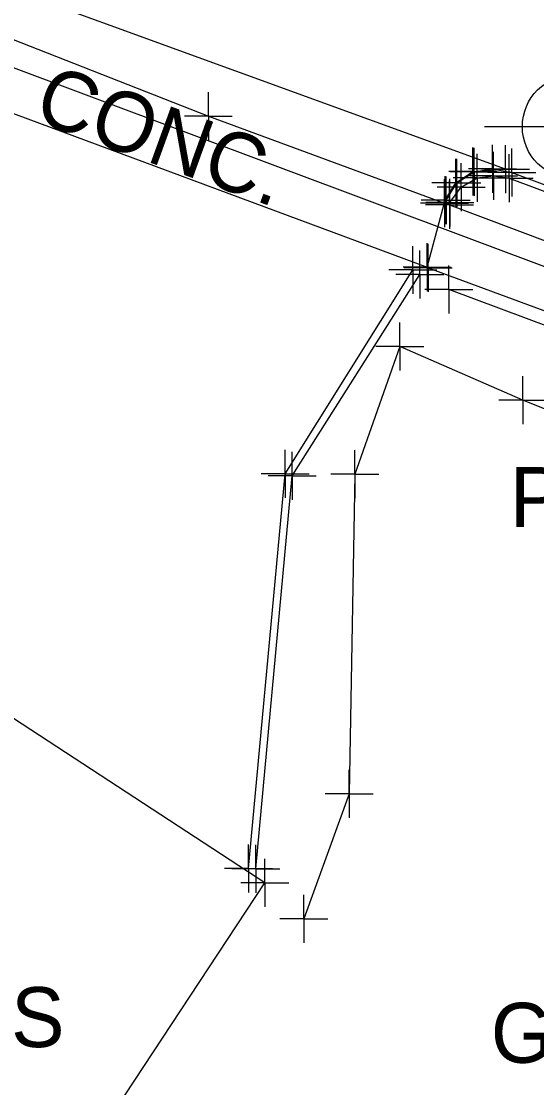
# Model space of a CAD drawing. Extents: x 0 to 1944463, y 0 to 420651.
# Drawn here: x 1942403.1 to 1942446.1, y 417841.3 to 417930.2 of the extents above; entities that cross this region are included whole.
import ezdxf

# ---------------------------------------------------------------- set-up
doc = ezdxf.new("R2010")
doc.units = 0
for name, color, linetype in [('AERIAL - CTRL - Points', 7, 'Continuous'), ('SUR - DRG - Storm Sewer Text', 7, 'Continuous'), ('SUR - DTM - Breaklines', 7, 'Continuous'), ('SUR - DTM - Breaklines - Points - Locators', 7, 'Continuous'), ('SUR - NON-TRAN - Buildings', 7, 'Continuous'), ('SUR - NON-TRAN - Buildings - Points - Locators', 7, 'Continuous'), ('SUR - NON-TRAN - Buildings Text', 7, 'Continuous'), ('SUR - TRAN - Features', 7, 'Continuous'), ('SUR - TRAN - Features - Points - Locators', 7, 'Continuous'), ('SUR - TRAN - Features Text', 7, 'Continuous'), ('SUR - UTL - Fiber Optic Cable (Underground)', 7, 'Continuous'), ('SUR - UTL - Poles and Miscellaneous Text', 7, 'Continuous'), ('SUR - VEG - Features Text', 7, 'Continuous')]:
    doc.layers.add(name, color=color, linetype=linetype)

msp = doc.modelspace()

# ---------------------------------------------------------------- linework, layer by layer
at = {"layer": 'AERIAL - CTRL - Points'}
msp.add_line((1942441.719, 417921.462), (1942449.218, 417921.462), dxfattribs=at)
msp.add_circle((1942449.218, 417921.447), 4.35, dxfattribs=at)
at = {"layer": 'SUR - DRG - Storm Sewer Text'}
msp.add_open_spline([(1942357.559, 417966.027), (1942368.767, 417953.915), (1942538.563, 417912.178), (1942553.384, 417877.57)], degree=2, dxfattribs=at)
at = {"layer": 'SUR - DTM - Breaklines'}
for points in [[(1942399.248, 417929.928), (1942418.668, 417922.318), (1942438.375, 417915.055)], [(1942438.821, 417915.109), (1942439.754, 417916.407), (1942441.085, 417917.176), (1942442.456, 417917.354), (1942443.763, 417917.151), (1942472.671, 417906.374), (1942496.077, 417897.663), (1942497.871, 417896.227), (1942498.442, 417894.734), (1942498.345, 417893.148)], [(1942422.621, 417859.556), (1942425.663, 417892.32), (1942436.312, 417909.111)], [(1942474.302, 417799.781), (1942482.593, 417808.097), (1942488.689, 417822.467), (1942494.152, 417858.512), (1942495.478, 417877.156), (1942492.158, 417886.698), (1942474.858, 417894.39), (1942438.729, 417907.858)], [(1942471.44, 417800.968), (1942478.816, 417811.036), (1942484.254, 417821.9), (1942489.02, 417859.171), (1942489.024, 417872.994), (1942484.864, 417881.727), (1942475.352, 417886.418), (1942444.917, 417898.625), (1942434.642, 417903.107), (1942430.896, 417892.452), (1942430.415, 417865.797), (1942426.636, 417855.364)]]:
    msp.add_lwpolyline(points, dxfattribs=at)
at = {"layer": 'SUR - DTM - Breaklines - Points - Locators'}
for p, q in [((1942418.668, 417922.318), (1942418.668, 417924.318)), ((1942418.668, 417922.318), (1942416.668, 417922.318)), ((1942418.668, 417922.318), (1942420.668, 417922.318)), ((1942418.668, 417922.318), (1942418.668, 417920.318)), ((1942441.085, 417917.176), (1942441.085, 417919.176)), ((1942442.456, 417917.354), (1942442.456, 417919.354)), ((1942439.754, 417916.407), (1942439.754, 417918.407)), ((1942443.763, 417917.151), (1942443.763, 417919.151)), ((1942438.375, 417915.055), (1942438.375, 417917.055)), ((1942438.821, 417915.109), (1942438.821, 417917.109)), ((1942441.085, 417917.176), (1942439.085, 417917.176)), ((1942442.456, 417917.354), (1942440.456, 417917.354)), ((1942441.085, 417917.176), (1942443.085, 417917.176)), ((1942441.085, 417917.176), (1942441.085, 417915.176)), ((1942443.763, 417917.151), (1942441.763, 417917.151)), ((1942442.456, 417917.354), (1942444.456, 417917.354)), ((1942442.456, 417917.354), (1942442.456, 417915.354)), ((1942443.763, 417917.151), (1942445.763, 417917.151)), ((1942443.763, 417917.151), (1942443.763, 417915.151)), ((1942439.754, 417916.407), (1942437.754, 417916.407)), ((1942439.754, 417916.407), (1942441.754, 417916.407)), ((1942439.754, 417916.407), (1942439.754, 417914.407)), ((1942438.375, 417915.055), (1942436.375, 417915.055)), ((1942438.821, 417915.109), (1942436.821, 417915.109)), ((1942438.375, 417915.055), (1942440.375, 417915.055)), ((1942438.375, 417915.055), (1942438.375, 417913.055)), ((1942438.821, 417915.109), (1942440.821, 417915.109)), ((1942438.821, 417915.109), (1942438.821, 417913.109)), ((1942436.312, 417909.111), (1942436.312, 417911.111)), ((1942438.729, 417907.858), (1942438.729, 417909.858)), ((1942436.312, 417909.111), (1942434.312, 417909.111)), ((1942436.312, 417909.111), (1942438.312, 417909.111)), ((1942436.312, 417909.111), (1942436.312, 417907.111)), ((1942438.729, 417907.858), (1942436.729, 417907.858)), ((1942438.729, 417907.858), (1942440.729, 417907.858)), ((1942438.729, 417907.858), (1942438.729, 417905.858)), ((1942434.642, 417903.107), (1942434.642, 417905.107)), ((1942434.642, 417903.107), (1942432.642, 417903.107)), ((1942434.642, 417903.107), (1942436.642, 417903.107)), ((1942434.642, 417903.107), (1942434.642, 417901.107)), ((1942444.917, 417898.625), (1942444.917, 417900.625)), ((1942444.917, 417898.625), (1942442.917, 417898.625)), ((1942444.917, 417898.625), (1942446.917, 417898.625)), ((1942444.917, 417898.625), (1942444.917, 417896.625)), ((1942425.663, 417892.32), (1942425.663, 417894.32)), ((1942430.896, 417892.452), (1942430.896, 417894.452)), ((1942425.663, 417892.32), (1942423.663, 417892.32)), ((1942425.663, 417892.32), (1942427.663, 417892.32)), ((1942425.663, 417892.32), (1942425.663, 417890.32)), ((1942430.896, 417892.452), (1942428.896, 417892.452)), ((1942430.896, 417892.452), (1942432.896, 417892.452)), ((1942430.896, 417892.452), (1942430.896, 417890.452)), ((1942430.415, 417865.797), (1942430.415, 417867.797)), ((1942430.415, 417865.797), (1942428.415, 417865.797)), ((1942430.415, 417865.797), (1942432.415, 417865.797)), ((1942430.415, 417865.797), (1942430.415, 417863.797)), ((1942422.621, 417859.556), (1942422.621, 417861.556)), ((1942422.621, 417859.556), (1942420.621, 417859.556)), ((1942422.621, 417859.556), (1942424.621, 417859.556)), ((1942422.621, 417859.556), (1942422.621, 417857.556)), ((1942426.636, 417855.364), (1942426.636, 417857.364)), ((1942426.636, 417855.364), (1942424.636, 417855.364)), ((1942426.636, 417855.364), (1942428.636, 417855.364)), ((1942426.636, 417855.364), (1942426.636, 417853.364))]:
    msp.add_line(p, q, dxfattribs=at)
at = {"layer": 'SUR - NON-TRAN - Buildings'}
msp.add_lwpolyline([(1942363.045, 417825.745), (1942390.693, 417808.837), (1942423.381, 417858.387), (1942396.594, 417875.854)], close=True, dxfattribs=at)
at = {"layer": 'SUR - NON-TRAN - Buildings - Points - Locators'}
for q in [(1942423.381, 417860.387), (1942421.381, 417858.387), (1942425.381, 417858.387), (1942423.381, 417856.387)]:
    msp.add_line((1942423.381, 417858.387), q, dxfattribs=at)
at = {"layer": 'SUR - TRAN - Features'}
for points in [[(1942398.072, 417934.479), (1942398.713, 417933.713), (1942399.314, 417932.172), (1942399.201, 417930.324), (1942396.762, 417924.638), (1942436.926, 417909.726), (1942438.424, 417915.311), (1942439.306, 417916.769), (1942440.73, 417917.702), (1942443.469, 417917.904), (1942398.448, 417934.289)], [(1942438.513, 417915.305), (1942439.406, 417916.761), (1942440.836, 417917.68), (1942442.385, 417917.928), (1942443.99, 417917.621), (1942472.965, 417906.811), (1942496.188, 417898.207), (1942498.194, 417896.601), (1942498.877, 417894.999), (1942498.823, 417893.081)], [(1942438.797, 417914.931), (1942471.821, 417902.509), (1942498.189, 417892.848)], [(1942422.029, 417859.58), (1942425.088, 417892.482), (1942435.724, 417909.493)], [(1942437.002, 417909.674), (1942469.937, 417897.523), (1942496.331, 417887.674)]]:
    msp.add_lwpolyline(points, dxfattribs=at)
at = {"layer": 'SUR - TRAN - Features - Points - Locators'}
for p, q in [((1942440.73, 417917.702), (1942440.73, 417919.702)), ((1942440.836, 417917.68), (1942440.836, 417919.68)), ((1942442.385, 417917.928), (1942442.385, 417919.928)), ((1942443.469, 417917.904), (1942443.469, 417919.904)), ((1942443.99, 417917.621), (1942443.99, 417919.621)), ((1942439.306, 417916.769), (1942439.306, 417918.769)), ((1942439.406, 417916.761), (1942439.406, 417918.761)), ((1942440.73, 417917.702), (1942438.73, 417917.702)), ((1942440.836, 417917.68), (1942438.836, 417917.68)), ((1942442.385, 417917.928), (1942440.385, 417917.928)), ((1942440.73, 417917.702), (1942442.73, 417917.702)), ((1942440.73, 417917.702), (1942440.73, 417915.702)), ((1942440.836, 417917.68), (1942442.836, 417917.68)), ((1942440.836, 417917.68), (1942440.836, 417915.68)), ((1942443.469, 417917.904), (1942441.469, 417917.904)), ((1942443.99, 417917.621), (1942441.99, 417917.621)), ((1942442.385, 417917.928), (1942444.385, 417917.928)), ((1942442.385, 417917.928), (1942442.385, 417915.928)), ((1942443.469, 417917.904), (1942445.469, 417917.904)), ((1942443.469, 417917.904), (1942443.469, 417915.904)), ((1942443.99, 417917.621), (1942445.99, 417917.621)), ((1942443.99, 417917.621), (1942443.99, 417915.621)), ((1942439.306, 417916.769), (1942437.306, 417916.769)), ((1942439.406, 417916.761), (1942437.406, 417916.761)), ((1942438.424, 417915.311), (1942438.424, 417917.311)), ((1942438.513, 417915.305), (1942438.513, 417917.305)), ((1942438.797, 417914.931), (1942438.797, 417916.931)), ((1942439.306, 417916.769), (1942441.306, 417916.769)), ((1942439.306, 417916.769), (1942439.306, 417914.769)), ((1942439.406, 417916.761), (1942441.406, 417916.761)), ((1942439.406, 417916.761), (1942439.406, 417914.761)), ((1942438.424, 417915.311), (1942436.424, 417915.311)), ((1942438.513, 417915.305), (1942436.513, 417915.305)), ((1942438.797, 417914.931), (1942436.797, 417914.931)), ((1942438.424, 417915.311), (1942440.424, 417915.311)), ((1942438.424, 417915.311), (1942438.424, 417913.311)), ((1942438.513, 417915.305), (1942440.513, 417915.305)), ((1942438.513, 417915.305), (1942438.513, 417913.305)), ((1942438.797, 417914.931), (1942440.797, 417914.931)), ((1942438.797, 417914.931), (1942438.797, 417912.931)), ((1942435.724, 417909.493), (1942435.724, 417911.493)), ((1942436.926, 417909.726), (1942436.926, 417911.726)), ((1942437.002, 417909.674), (1942437.002, 417911.674)), ((1942435.724, 417909.493), (1942433.724, 417909.493)), ((1942436.926, 417909.726), (1942434.926, 417909.726)), ((1942437.002, 417909.674), (1942435.002, 417909.674)), ((1942435.724, 417909.493), (1942437.724, 417909.493)), ((1942435.724, 417909.493), (1942435.724, 417907.493)), ((1942436.926, 417909.726), (1942438.926, 417909.726)), ((1942436.926, 417909.726), (1942436.926, 417907.726)), ((1942437.002, 417909.674), (1942439.002, 417909.674)), ((1942437.002, 417909.674), (1942437.002, 417907.674)), ((1942425.088, 417892.482), (1942425.088, 417894.482)), ((1942425.088, 417892.482), (1942423.088, 417892.482)), ((1942425.088, 417892.482), (1942427.088, 417892.482)), ((1942425.088, 417892.482), (1942425.088, 417890.482)), ((1942422.029, 417859.58), (1942422.029, 417861.58)), ((1942422.029, 417859.58), (1942420.029, 417859.58)), ((1942422.029, 417859.58), (1942424.029, 417859.58)), ((1942422.029, 417859.58), (1942422.029, 417857.58))]:
    msp.add_line(p, q, dxfattribs=at)
at = {"layer": 'SUR - UTL - Fiber Optic Cable (Underground)'}
msp.add_lwpolyline([(1943675.935, 416874.811), (1943301.532, 417291.453), (1943229.017, 417377.593), (1943204.769, 417412.08), (1943079.474, 417545.559), (1943001.447, 417611.824), (1942943.851, 417666.04), (1942875.969, 417717.873), (1942785.445, 417773.544), (1942671.047, 417813.855), (1942647.996, 417834.422), (1942364.461, 417940.541)], dxfattribs=at)

# ---------------------------------------------------------------- texts
at = {"layer": 'SUR - NON-TRAN - Buildings Text'}
msp.add_text('1-M-BUS', height=5, dxfattribs=at).set_placement((1942379.181, 417844.676))
at = {"layer": 'SUR - TRAN - Features Text'}
msp.add_text('CONC.', height=5, rotation=340.10292, dxfattribs=at).set_placement((1942403.908, 417922.027))
at = {"layer": 'SUR - UTL - Poles and Miscellaneous Text'}
msp.add_text('PTC', height=5, dxfattribs=at).set_placement((1942443.828, 417888.056))
at = {"layer": 'SUR - VEG - Features Text'}
msp.add_text('GRASS', height=5, dxfattribs=at).set_placement((1942442.235, 417843.369))

doc.saveas('drawing.dxf')
